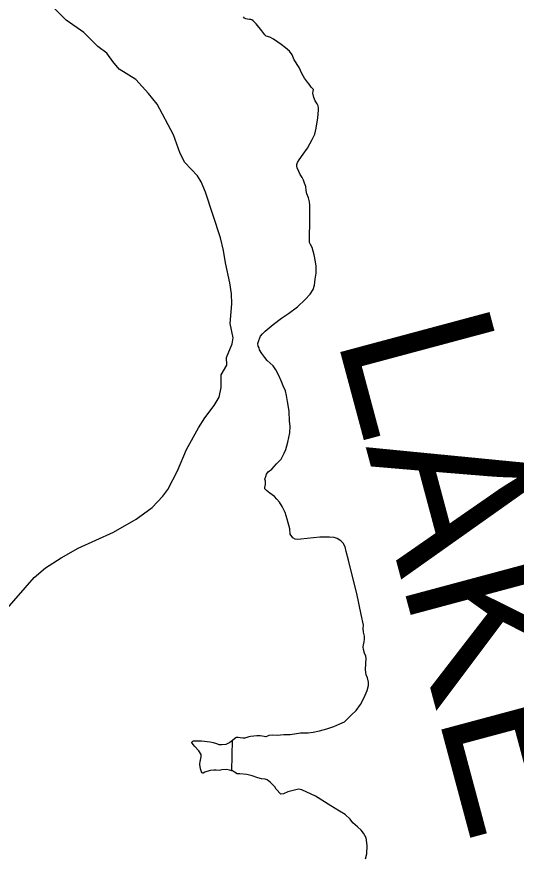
# Model space of a CAD drawing. Extents: x 31699 to 244310, y -8841 to 11474.
# Drawn here: x 135178.4 to 135292.2, y 936.8 to 1127.7 of the extents above; entities that cross this region are included whole.
import ezdxf

# ---------------------------------------------------------------- set-up
doc = ezdxf.new("R2010")
doc.units = 0
doc.layers.add('R_Draft', color=7, linetype='Continuous')
doc.layers.add('R_Logo', color=7, linetype='Continuous')

msp = doc.modelspace()

# ---------------------------------------------------------------- linework, layer by layer
at = {"layer": 'R_Draft'}
for points in [[(135175.71, 992.41), (135182.37, 1000.07), (135184.96, 1002.25), (135188.53, 1004.56), (135192.42, 1006.74), (135200.41, 1010.43), (135205.64, 1013.38), (135209.27, 1016.02), (135211.66, 1018.56), (135212.86, 1020.1), (135215.05, 1024.35), (135217.08, 1029.2), (135219.81, 1034.18), (135221.27, 1036.45), (135223.4, 1039.2), (135224.5, 1041.1), (135224.99, 1043.31), (135224.99, 1046.18), (135226.25, 1048.39), (135226.22, 1050.16), (135227.45, 1053.27), (135227.68, 1054.61), (135227.01, 1057.88), (135227.44, 1062.39), (135227.33, 1064.63), (135226.93, 1067.14), (135225.93, 1071.68), (135225.52, 1074.52), (135224.79, 1077.39), (135221.41, 1087.84), (135220.41, 1090.18), (135219.58, 1091.51), (135216.68, 1094.55), (135215.64, 1096.62), (135214.14, 1100.86), (135210.4, 1107.83), (135208.43, 1110.27), (135205.5, 1113.44), (135201.73, 1115.84), (135200.26, 1117.57), (135198.96, 1119.48), (135196.86, 1120.98), (135193.66, 1124.14), (135189.69, 1126.94), (135183.66, 1133.01)], [(135236.82, 1057.71), (135238.72, 1059.13), (135240.34, 1060.21), (135242.39, 1061.67), (135244.15, 1063.36), (135245.27, 1064.6), (135245.96, 1065.61), (135246.24, 1066.6), (135246.42, 1067.99), (135246.59, 1069.35), (135246.61, 1070.26), (135246.61, 1070.99), (135246.5, 1071.91), (135246.17, 1073.55), (135245.7, 1075.22), (135245.3, 1075.92), (135245.11, 1076.37), (135245.11, 1077.36), (135245.13, 1078.79), (135245.2, 1079.73), (135245.2, 1082.58), (135245.2, 1084.84), (135245.13, 1085.57), (135244.9, 1086.5), (135244.52, 1087.42), (135244.38, 1088.22), (135244.24, 1089.06), (135243.96, 1089.82), (135243.73, 1090.52), (135243.4, 1091.15), (135243, 1091.86), (135242.65, 1092.54), (135242.32, 1093.37), (135242.22, 1093.72), (135242.18, 1093.93), (135242.22, 1094.12), (135242.39, 1094.59), (135242.76, 1095.2), (135243.68, 1096.47), (135244.66, 1097.83), (135245.74, 1099.8), (135246.28, 1101.02), (135246.61, 1102.36), (135246.99, 1104.76), (135247.18, 1106.45), (135247.15, 1107.03), (135247.06, 1107.43), (135246.82, 1107.88), (135246.38, 1108.61), (135246.1, 1109.39), (135245.88, 1110.35), (135245.96, 1110.79), (135246, 1111.15), (135245.51, 1111.73), (135245.04, 1112.37), (135244.62, 1112.88), (135243.96, 1113.75), (135243.37, 1114.86), (135242.74, 1116.17), (135241.64, 1117.93), (135241.17, 1119.11), (135240.53, 1119.88), (135239.64, 1120.68), (135238.65, 1121.39), (135237.88, 1121.97), (135236.87, 1122.63), (135236.07, 1123.08), (135235.25, 1123.36), (135234.9, 1123.64), (135234.66, 1123.95), (135234.22, 1124.53), (135232.97, 1126.13), (135232.25, 1126.83), (135231.94, 1127.07), (135231.71, 1127.11), (135231.4, 1127.11), (135230.98, 1127.16), (135230.6, 1127.3), (135230.32, 1127.4), (135230.06, 1127.74)], [(135236.82, 1057.71), (135238.72, 1059.13), (135240.34, 1060.21), (135242.39, 1061.67), (135244.15, 1063.36), (135245.27, 1064.6), (135245.96, 1065.61), (135246.24, 1066.6), (135246.42, 1067.99), (135246.59, 1069.35), (135246.61, 1070.26), (135246.61, 1070.99), (135246.5, 1071.91), (135246.17, 1073.55), (135245.7, 1075.22), (135245.3, 1075.92), (135245.11, 1076.37), (135245.11, 1077.36), (135245.13, 1078.79), (135245.2, 1079.73), (135245.2, 1082.58), (135245.2, 1084.84), (135245.13, 1085.57), (135244.9, 1086.5), (135244.52, 1087.42), (135244.38, 1088.22), (135244.24, 1089.06), (135243.96, 1089.82), (135243.73, 1090.52), (135243.4, 1091.15), (135243, 1091.86), (135242.65, 1092.54), (135242.32, 1093.37), (135242.22, 1093.72), (135242.18, 1093.93), (135242.22, 1094.12), (135242.39, 1094.59), (135242.76, 1095.2), (135243.68, 1096.47), (135244.66, 1097.83), (135245.74, 1099.8), (135246.28, 1101.02), (135246.61, 1102.36), (135246.99, 1104.76), (135247.18, 1106.45), (135247.15, 1107.03), (135247.06, 1107.43), (135246.82, 1107.88), (135246.38, 1108.61), (135246.1, 1109.39), (135245.88, 1110.35), (135245.96, 1110.79), (135246, 1111.15), (135245.51, 1111.73), (135245.04, 1112.37), (135244.62, 1112.88), (135243.96, 1113.75), (135243.37, 1114.86), (135242.74, 1116.17), (135241.64, 1117.93), (135241.17, 1119.11), (135240.53, 1119.88), (135239.64, 1120.68), (135238.65, 1121.39), (135237.88, 1121.97), (135236.87, 1122.63), (135236.07, 1123.08), (135235.25, 1123.36), (135234.9, 1123.64), (135234.66, 1123.95), (135234.22, 1124.53), (135232.97, 1126.13), (135232.25, 1126.83), (135231.94, 1127.07), (135231.71, 1127.11), (135231.4, 1127.11), (135230.98, 1127.16), (135230.6, 1127.3), (135230.32, 1127.4), (135230.06, 1127.74)], [(135257.53, 972.74), (135258.23, 974.34), (135258.51, 975.46), (135258.51, 976.26), (135258.33, 977.2), (135258.04, 977.91), (135257.86, 979.03), (135257.9, 980.49), (135258.04, 981.62), (135257.95, 982.18), (135257.67, 982.88), (135257.39, 983.68), (135257.34, 984.25), (135257.39, 984.76), (135257.58, 985.42), (135257.62, 986.03), (135257.62, 986.69), (135257.43, 987.63), (135257.34, 988.43), (135257.39, 989.22), (135256.87, 991.68), (135255.89, 996.42), (135254.71, 1000.93), (135253.96, 1003.99), (135253.44, 1005.96), (135253.26, 1007.04), (135252.79, 1007.88), (135252.27, 1008.45), (135251.43, 1008.92), (135250.72, 1009.2), (135249.64, 1009.29), (135247.48, 1009.29), (135243.16, 1008.82), (135242.46, 1008.73), (135241.85, 1008.82), (135241.33, 1009.1), (135240.67, 1009.95), (135240.63, 1011.17), (135240.02, 1013.38), (135239.55, 1014.88), (135238.89, 1016.24), (135238.23, 1017.23), (135237.67, 1017.89), (135237.11, 1018.54), (135236.03, 1019.26), (135235.32, 1019.87), (135234.9, 1020.25), (135234.95, 1020.53), (135235.09, 1021.23), (135235.04, 1022.03), (135234.95, 1022.45), (135235.13, 1023.06), (135235.32, 1023.63), (135235.65, 1024.14), (135236.54, 1024.76), (135237.57, 1025.93), (135238.65, 1027.05), (135239.31, 1028.36), (135239.73, 1029.25), (135240.16, 1030.86), (135240.63, 1033.02), (135240.67, 1034.52), (135240.58, 1035.7), (135240.44, 1037.95), (135240.06, 1040.11), (135239.88, 1041.52), (135239.64, 1042.56), (135239.12, 1043.73), (135238.65, 1044.86), (135238.09, 1046.08), (135237.43, 1047.35), (135236.82, 1048.24), (135235.42, 1049.51), (135234.95, 1050.16), (135234.24, 1051.08), (135233.72, 1051.88), (135233.63, 1052.35), (135233.44, 1052.73), (135233.35, 1053.34), (135233.54, 1054), (135233.82, 1054.61), (135233.96, 1055.03), (135234.43, 1055.55), (135234.99, 1056.16), (135236.82, 1057.71)], [(135257.53, 972.74), (135258.23, 974.34), (135258.51, 975.46), (135258.51, 976.26), (135258.33, 977.2), (135258.04, 977.91), (135257.86, 979.03), (135257.9, 980.49), (135258.04, 981.62), (135257.95, 982.18), (135257.67, 982.88), (135257.39, 983.68), (135257.34, 984.25), (135257.39, 984.76), (135257.58, 985.42), (135257.62, 986.03), (135257.62, 986.69), (135257.43, 987.63), (135257.34, 988.43), (135257.39, 989.22), (135256.87, 991.68), (135255.89, 996.42), (135254.71, 1000.93), (135253.96, 1003.99), (135253.44, 1005.96), (135253.26, 1007.04), (135252.79, 1007.88), (135252.27, 1008.45), (135251.43, 1008.92), (135250.72, 1009.2), (135249.64, 1009.29), (135247.48, 1009.29), (135243.16, 1008.82), (135242.46, 1008.73), (135241.85, 1008.82), (135241.33, 1009.1), (135240.67, 1009.95), (135240.63, 1011.17), (135240.02, 1013.38), (135239.55, 1014.88), (135238.89, 1016.24), (135238.23, 1017.23), (135237.67, 1017.89), (135237.11, 1018.54), (135236.03, 1019.26), (135235.32, 1019.87), (135234.9, 1020.25), (135234.95, 1020.53), (135235.09, 1021.23), (135235.04, 1022.03), (135234.95, 1022.45), (135235.13, 1023.06), (135235.32, 1023.63), (135235.65, 1024.14), (135236.54, 1024.76), (135237.57, 1025.93), (135238.65, 1027.05), (135239.31, 1028.36), (135239.73, 1029.25), (135240.16, 1030.86), (135240.63, 1033.02), (135240.67, 1034.52), (135240.58, 1035.7), (135240.44, 1037.95), (135240.06, 1040.11), (135239.88, 1041.52), (135239.64, 1042.56), (135239.12, 1043.73), (135238.65, 1044.86), (135238.09, 1046.08), (135237.43, 1047.35), (135236.82, 1048.24), (135235.42, 1049.51), (135234.95, 1050.16), (135234.24, 1051.08), (135233.72, 1051.88), (135233.63, 1052.35), (135233.44, 1052.73), (135233.35, 1053.34), (135233.54, 1054), (135233.82, 1054.61), (135233.96, 1055.03), (135234.43, 1055.55), (135234.99, 1056.16), (135236.82, 1057.71)], [(135227.36, 962.88), (135227.48, 962.97), (135228.11, 963.49), (135228.49, 963.72), (135228.82, 963.72), (135229.29, 963.65), (135229.95, 963.56), (135230.44, 963.56), (135230.93, 963.7), (135231.35, 963.89), (135231.64, 963.98), (135232.41, 964.03), (135233.11, 964.12), (135233.89, 964.07), (135234.8, 963.98), (135235.09, 963.89), (135235.25, 963.89), (135235.58, 964.03), (135235.88, 964.17), (135236.61, 964.22), (135237.76, 964.19), (135239.24, 964.31), (135240.67, 964.33), (135242.13, 964.59), (135243.02, 964.71), (135243.68, 964.68), (135244.78, 964.71), (135245.96, 964.87), (135247.36, 965.18), (135249.03, 965.65), (135250.63, 966.14), (135251.99, 966.73), (135253.04, 967.24), (135254.62, 968.75), (135255.7, 969.78), (135256.73, 971.19), (135257.53, 972.74)], [(135227.53, 963.01), (135228.11, 963.49), (135228.49, 963.72), (135228.82, 963.72), (135229.29, 963.65), (135229.95, 963.56), (135230.44, 963.56), (135230.93, 963.7), (135231.35, 963.89), (135231.64, 963.98), (135232.41, 964.03), (135233.11, 964.12), (135233.89, 964.07), (135234.8, 963.98), (135235.09, 963.89), (135235.25, 963.89), (135235.58, 964.03), (135235.88, 964.17), (135236.61, 964.22), (135237.76, 964.19), (135239.24, 964.31), (135240.67, 964.33), (135242.13, 964.59), (135243.02, 964.71), (135243.68, 964.68), (135244.78, 964.71), (135245.96, 964.87), (135247.36, 965.18), (135249.03, 965.65), (135250.63, 966.14), (135251.99, 966.73), (135253.04, 967.24), (135254.62, 968.75), (135255.7, 969.78), (135256.73, 971.19), (135257.53, 972.74)], [(135227.4, 956.08), (135226.89, 956.21), (135226.17, 956.37), (135225.13, 956.28), (135224.5, 956.16), (135223.84, 956.18), (135223.33, 956.18), (135222.5, 956.11), (135221.28, 955.74), (135220.88, 955.53), (135220.77, 955.53), (135220.63, 955.62), (135220.48, 955.83), (135220.27, 956.49), (135220.13, 957.5), (135220.18, 958.25), (135220.3, 958.51), (135220.41, 959.21), (135220.41, 959.8), (135219.92, 960.58), (135218.94, 961.59), (135218.58, 962.03), (135218.28, 962.48), (135218.3, 962.62), (135218.49, 962.78), (135218.7, 962.88), (135219.31, 962.85), (135220.46, 962.88), (135222.5, 962.69), (135223.16, 962.52), (135223.91, 962.27), (135224.48, 962.08), (135225.13, 962.03), (135226.1, 962.15), (135226.85, 962.48), (135227.36, 962.88), (135227.53, 963.01)], [(135258.15, 937.17), (135258.22, 939.04), (135257.99, 940.78), (135257.43, 941.86), (135256.91, 942.56), (135256.06, 943.32), (135254.98, 944.25), (135254.33, 945.05), (135253.25, 946.13), (135251.93, 946.88), (135249.96, 948.06), (135246.49, 950.27), (135243.34, 951.72), (135242.59, 951.86), (135241.7, 951.68), (135240.19, 951.25), (135239.21, 950.83), (135238.6, 950.78), (135237.52, 951.91), (135237.19, 952.38), (135236.2, 953.41), (135235.45, 953.98), (135235.03, 954.16), (135234.18, 954.26), (135233.34, 954.45), (135232.03, 954.92), (135230.8, 955.2), (135229.24, 955.36), (135228.63, 955.36), (135228.04, 955.74), (135227.53, 956.04), (135226.89, 956.21), (135226.17, 956.37), (135225.13, 956.28), (135224.5, 956.16), (135223.84, 956.18), (135223.33, 956.18), (135222.5, 956.11), (135221.28, 955.74), (135220.88, 955.53), (135220.77, 955.53), (135220.63, 955.62), (135220.48, 955.83), (135220.27, 956.49), (135220.13, 957.5), (135220.18, 958.25), (135220.3, 958.51), (135220.41, 959.21), (135220.41, 959.8), (135219.92, 960.58), (135218.94, 961.59), (135218.58, 962.03), (135218.28, 962.48), (135218.3, 962.62), (135218.49, 962.78), (135218.7, 962.88), (135219.31, 962.85), (135220.46, 962.88), (135222.5, 962.69), (135223.16, 962.52), (135223.91, 962.27), (135224.48, 962.08), (135225.13, 962.03), (135226.1, 962.15), (135226.85, 962.48), (135227.36, 962.88)], [(135258.15, 937.17), (135258.22, 939.04), (135257.99, 940.78), (135257.43, 941.86), (135256.91, 942.56), (135256.06, 943.32), (135254.98, 944.25), (135254.33, 945.05), (135253.25, 946.13), (135251.93, 946.88), (135249.96, 948.06), (135246.49, 950.27), (135243.34, 951.72), (135242.59, 951.86), (135241.7, 951.68), (135240.19, 951.25), (135239.21, 950.83), (135238.6, 950.78), (135237.52, 951.91), (135237.19, 952.38), (135236.2, 953.41), (135235.45, 953.98), (135235.03, 954.16), (135234.18, 954.26), (135233.34, 954.45), (135232.03, 954.92), (135230.8, 955.2), (135229.24, 955.36), (135228.63, 955.36), (135228.04, 955.74), (135227.53, 956.04), (135227.4, 956.08)], [(135257.87, 936.04), (135258.15, 937.17)], [(135257.87, 936.04), (135258.15, 937.17)]]:
    msp.add_lwpolyline(points, dxfattribs=at)
at = {"layer": 'R_Logo'}
for points in [[(135236.82, 1057.71), (135238.72, 1059.13), (135240.34, 1060.21), (135242.39, 1061.67), (135244.15, 1063.36), (135245.27, 1064.6), (135245.96, 1065.61), (135246.24, 1066.6), (135246.42, 1067.99), (135246.59, 1069.35), (135246.61, 1070.26), (135246.61, 1070.99), (135246.5, 1071.91), (135246.17, 1073.55), (135245.7, 1075.22), (135245.3, 1075.92), (135245.11, 1076.37), (135245.11, 1077.36), (135245.13, 1078.79), (135245.2, 1079.73), (135245.2, 1082.58), (135245.2, 1084.84), (135245.13, 1085.57), (135244.9, 1086.5), (135244.52, 1087.42), (135244.38, 1088.22), (135244.24, 1089.06), (135243.96, 1089.82), (135243.73, 1090.52), (135243.4, 1091.15), (135243, 1091.86), (135242.65, 1092.54), (135242.32, 1093.37), (135242.22, 1093.72), (135242.18, 1093.93), (135242.22, 1094.12), (135242.39, 1094.59), (135242.76, 1095.2), (135243.68, 1096.47), (135244.66, 1097.83), (135245.74, 1099.8), (135246.28, 1101.02), (135246.61, 1102.36), (135246.99, 1104.76), (135247.18, 1106.45), (135247.15, 1107.03), (135247.06, 1107.43), (135246.82, 1107.88), (135246.38, 1108.61), (135246.1, 1109.39), (135245.88, 1110.35), (135245.96, 1110.79), (135246, 1111.15), (135245.51, 1111.73), (135245.04, 1112.37), (135244.62, 1112.88), (135243.96, 1113.75), (135243.37, 1114.86), (135242.74, 1116.17), (135241.64, 1117.93), (135241.17, 1119.11), (135240.53, 1119.88), (135239.64, 1120.68), (135238.65, 1121.39), (135237.88, 1121.97), (135236.87, 1122.63), (135236.07, 1123.08), (135235.25, 1123.36), (135234.9, 1123.64), (135234.66, 1123.95), (135234.22, 1124.53), (135232.97, 1126.13), (135232.25, 1126.83), (135231.94, 1127.07), (135231.71, 1127.11), (135231.4, 1127.11), (135230.98, 1127.16), (135230.6, 1127.3), (135230.32, 1127.4), (135230.06, 1127.74)], [(135236.82, 1057.71), (135238.72, 1059.13), (135240.34, 1060.21), (135242.39, 1061.67), (135244.15, 1063.36), (135245.27, 1064.6), (135245.96, 1065.61), (135246.24, 1066.6), (135246.42, 1067.99), (135246.59, 1069.35), (135246.61, 1070.26), (135246.61, 1070.99), (135246.5, 1071.91), (135246.17, 1073.55), (135245.7, 1075.22), (135245.3, 1075.92), (135245.11, 1076.37), (135245.11, 1077.36), (135245.13, 1078.79), (135245.2, 1079.73), (135245.2, 1082.58), (135245.2, 1084.84), (135245.13, 1085.57), (135244.9, 1086.5), (135244.52, 1087.42), (135244.38, 1088.22), (135244.24, 1089.06), (135243.96, 1089.82), (135243.73, 1090.52), (135243.4, 1091.15), (135243, 1091.86), (135242.65, 1092.54), (135242.32, 1093.37), (135242.22, 1093.72), (135242.18, 1093.93), (135242.22, 1094.12), (135242.39, 1094.59), (135242.76, 1095.2), (135243.68, 1096.47), (135244.66, 1097.83), (135245.74, 1099.8), (135246.28, 1101.02), (135246.61, 1102.36), (135246.99, 1104.76), (135247.18, 1106.45), (135247.15, 1107.03), (135247.06, 1107.43), (135246.82, 1107.88), (135246.38, 1108.61), (135246.1, 1109.39), (135245.88, 1110.35), (135245.96, 1110.79), (135246, 1111.15), (135245.51, 1111.73), (135245.04, 1112.37), (135244.62, 1112.88), (135243.96, 1113.75), (135243.37, 1114.86), (135242.74, 1116.17), (135241.64, 1117.93), (135241.17, 1119.11), (135240.53, 1119.88), (135239.64, 1120.68), (135238.65, 1121.39), (135237.88, 1121.97), (135236.87, 1122.63), (135236.07, 1123.08), (135235.25, 1123.36), (135234.9, 1123.64), (135234.66, 1123.95), (135234.22, 1124.53), (135232.97, 1126.13), (135232.25, 1126.83), (135231.94, 1127.07), (135231.71, 1127.11), (135231.4, 1127.11), (135230.98, 1127.16), (135230.6, 1127.3), (135230.32, 1127.4), (135230.06, 1127.74)], [(135257.53, 972.74), (135258.23, 974.34), (135258.51, 975.46), (135258.51, 976.26), (135258.33, 977.2), (135258.04, 977.91), (135257.86, 979.03), (135257.9, 980.49), (135258.04, 981.62), (135257.95, 982.18), (135257.67, 982.88), (135257.39, 983.68), (135257.34, 984.25), (135257.39, 984.76), (135257.58, 985.42), (135257.62, 986.03), (135257.62, 986.69), (135257.43, 987.63), (135257.34, 988.43), (135257.39, 989.22), (135256.87, 991.68), (135255.89, 996.42), (135254.71, 1000.93), (135253.96, 1003.99), (135253.44, 1005.96), (135253.26, 1007.04), (135252.79, 1007.88), (135252.27, 1008.45), (135251.43, 1008.92), (135250.72, 1009.2), (135249.64, 1009.29), (135247.48, 1009.29), (135243.16, 1008.82), (135242.46, 1008.73), (135241.85, 1008.82), (135241.33, 1009.1), (135240.67, 1009.95), (135240.63, 1011.17), (135240.02, 1013.38), (135239.55, 1014.88), (135238.89, 1016.24), (135238.23, 1017.23), (135237.67, 1017.89), (135237.11, 1018.54), (135236.03, 1019.26), (135235.32, 1019.87), (135234.9, 1020.25), (135234.95, 1020.53), (135235.09, 1021.23), (135235.04, 1022.03), (135234.95, 1022.45), (135235.13, 1023.06), (135235.32, 1023.63), (135235.65, 1024.14), (135236.54, 1024.76), (135237.57, 1025.93), (135238.65, 1027.05), (135239.31, 1028.36), (135239.73, 1029.25), (135240.16, 1030.86), (135240.63, 1033.02), (135240.67, 1034.52), (135240.58, 1035.7), (135240.44, 1037.95), (135240.06, 1040.11), (135239.88, 1041.52), (135239.64, 1042.56), (135239.12, 1043.73), (135238.65, 1044.86), (135238.09, 1046.08), (135237.43, 1047.35), (135236.82, 1048.24), (135235.42, 1049.51), (135234.95, 1050.16), (135234.24, 1051.08), (135233.72, 1051.88), (135233.63, 1052.35), (135233.44, 1052.73), (135233.35, 1053.34), (135233.54, 1054), (135233.82, 1054.61), (135233.96, 1055.03), (135234.43, 1055.55), (135234.99, 1056.16), (135236.82, 1057.71)], [(135257.53, 972.74), (135258.23, 974.34), (135258.51, 975.46), (135258.51, 976.26), (135258.33, 977.2), (135258.04, 977.91), (135257.86, 979.03), (135257.9, 980.49), (135258.04, 981.62), (135257.95, 982.18), (135257.67, 982.88), (135257.39, 983.68), (135257.34, 984.25), (135257.39, 984.76), (135257.58, 985.42), (135257.62, 986.03), (135257.62, 986.69), (135257.43, 987.63), (135257.34, 988.43), (135257.39, 989.22), (135256.87, 991.68), (135255.89, 996.42), (135254.71, 1000.93), (135253.96, 1003.99), (135253.44, 1005.96), (135253.26, 1007.04), (135252.79, 1007.88), (135252.27, 1008.45), (135251.43, 1008.92), (135250.72, 1009.2), (135249.64, 1009.29), (135247.48, 1009.29), (135243.16, 1008.82), (135242.46, 1008.73), (135241.85, 1008.82), (135241.33, 1009.1), (135240.67, 1009.95), (135240.63, 1011.17), (135240.02, 1013.38), (135239.55, 1014.88), (135238.89, 1016.24), (135238.23, 1017.23), (135237.67, 1017.89), (135237.11, 1018.54), (135236.03, 1019.26), (135235.32, 1019.87), (135234.9, 1020.25), (135234.95, 1020.53), (135235.09, 1021.23), (135235.04, 1022.03), (135234.95, 1022.45), (135235.13, 1023.06), (135235.32, 1023.63), (135235.65, 1024.14), (135236.54, 1024.76), (135237.57, 1025.93), (135238.65, 1027.05), (135239.31, 1028.36), (135239.73, 1029.25), (135240.16, 1030.86), (135240.63, 1033.02), (135240.67, 1034.52), (135240.58, 1035.7), (135240.44, 1037.95), (135240.06, 1040.11), (135239.88, 1041.52), (135239.64, 1042.56), (135239.12, 1043.73), (135238.65, 1044.86), (135238.09, 1046.08), (135237.43, 1047.35), (135236.82, 1048.24), (135235.42, 1049.51), (135234.95, 1050.16), (135234.24, 1051.08), (135233.72, 1051.88), (135233.63, 1052.35), (135233.44, 1052.73), (135233.35, 1053.34), (135233.54, 1054), (135233.82, 1054.61), (135233.96, 1055.03), (135234.43, 1055.55), (135234.99, 1056.16), (135236.82, 1057.71)], [(135227.4, 956.08), (135227.53, 963.01), (135228.11, 963.49), (135228.49, 963.72), (135228.82, 963.72), (135229.29, 963.65), (135229.95, 963.56), (135230.44, 963.56), (135230.93, 963.7), (135231.35, 963.89), (135231.64, 963.98), (135232.41, 964.03), (135233.11, 964.12), (135233.89, 964.07), (135234.8, 963.98), (135235.09, 963.89), (135235.25, 963.89), (135235.58, 964.03), (135235.88, 964.17), (135236.61, 964.22), (135237.76, 964.19), (135239.24, 964.31), (135240.67, 964.33), (135242.13, 964.59), (135243.02, 964.71), (135243.68, 964.68), (135244.78, 964.71), (135245.96, 964.87), (135247.36, 965.18), (135249.03, 965.65), (135250.63, 966.14), (135251.99, 966.73), (135253.04, 967.24), (135254.62, 968.75), (135255.7, 969.78), (135256.73, 971.19), (135257.53, 972.74)], [(135227.4, 956.08), (135227.53, 963.01), (135228.11, 963.49), (135228.49, 963.72), (135228.82, 963.72), (135229.29, 963.65), (135229.95, 963.56), (135230.44, 963.56), (135230.93, 963.7), (135231.35, 963.89), (135231.64, 963.98), (135232.41, 964.03), (135233.11, 964.12), (135233.89, 964.07), (135234.8, 963.98), (135235.09, 963.89), (135235.25, 963.89), (135235.58, 964.03), (135235.88, 964.17), (135236.61, 964.22), (135237.76, 964.19), (135239.24, 964.31), (135240.67, 964.33), (135242.13, 964.59), (135243.02, 964.71), (135243.68, 964.68), (135244.78, 964.71), (135245.96, 964.87), (135247.36, 965.18), (135249.03, 965.65), (135250.63, 966.14), (135251.99, 966.73), (135253.04, 967.24), (135254.62, 968.75), (135255.7, 969.78), (135256.73, 971.19), (135257.53, 972.74)], [(135258.15, 937.17), (135258.22, 939.04), (135257.99, 940.78), (135257.43, 941.86), (135256.91, 942.56), (135256.06, 943.32), (135254.98, 944.25), (135254.33, 945.05), (135253.25, 946.13), (135251.93, 946.88), (135249.96, 948.06), (135246.49, 950.27), (135243.34, 951.72), (135242.59, 951.86), (135241.7, 951.68), (135240.19, 951.25), (135239.21, 950.83), (135238.6, 950.78), (135237.52, 951.91), (135237.19, 952.38), (135236.2, 953.41), (135235.45, 953.98), (135235.03, 954.16), (135234.18, 954.26), (135233.34, 954.45), (135232.03, 954.92), (135230.8, 955.2), (135229.24, 955.36), (135228.63, 955.36), (135228.04, 955.74), (135227.53, 956.04), (135227.4, 956.08)], [(135258.15, 937.17), (135258.22, 939.04), (135257.99, 940.78), (135257.43, 941.86), (135256.91, 942.56), (135256.06, 943.32), (135254.98, 944.25), (135254.33, 945.05), (135253.25, 946.13), (135251.93, 946.88), (135249.96, 948.06), (135246.49, 950.27), (135243.34, 951.72), (135242.59, 951.86), (135241.7, 951.68), (135240.19, 951.25), (135239.21, 950.83), (135238.6, 950.78), (135237.52, 951.91), (135237.19, 952.38), (135236.2, 953.41), (135235.45, 953.98), (135235.03, 954.16), (135234.18, 954.26), (135233.34, 954.45), (135232.03, 954.92), (135230.8, 955.2), (135229.24, 955.36), (135228.63, 955.36), (135228.04, 955.74), (135227.53, 956.04), (135227.4, 956.08)], [(135257.87, 936.04), (135258.15, 937.17)], [(135257.87, 936.04), (135258.15, 937.17)]]:
    msp.add_lwpolyline(points, dxfattribs=at)

# ---------------------------------------------------------------- texts
at = {"layer": 'R_Draft'}
msp.add_text('LAKE', height=35.2, rotation=285, dxfattribs=at).set_placement((135251.11, 1055.13))

doc.saveas('drawing.dxf')
